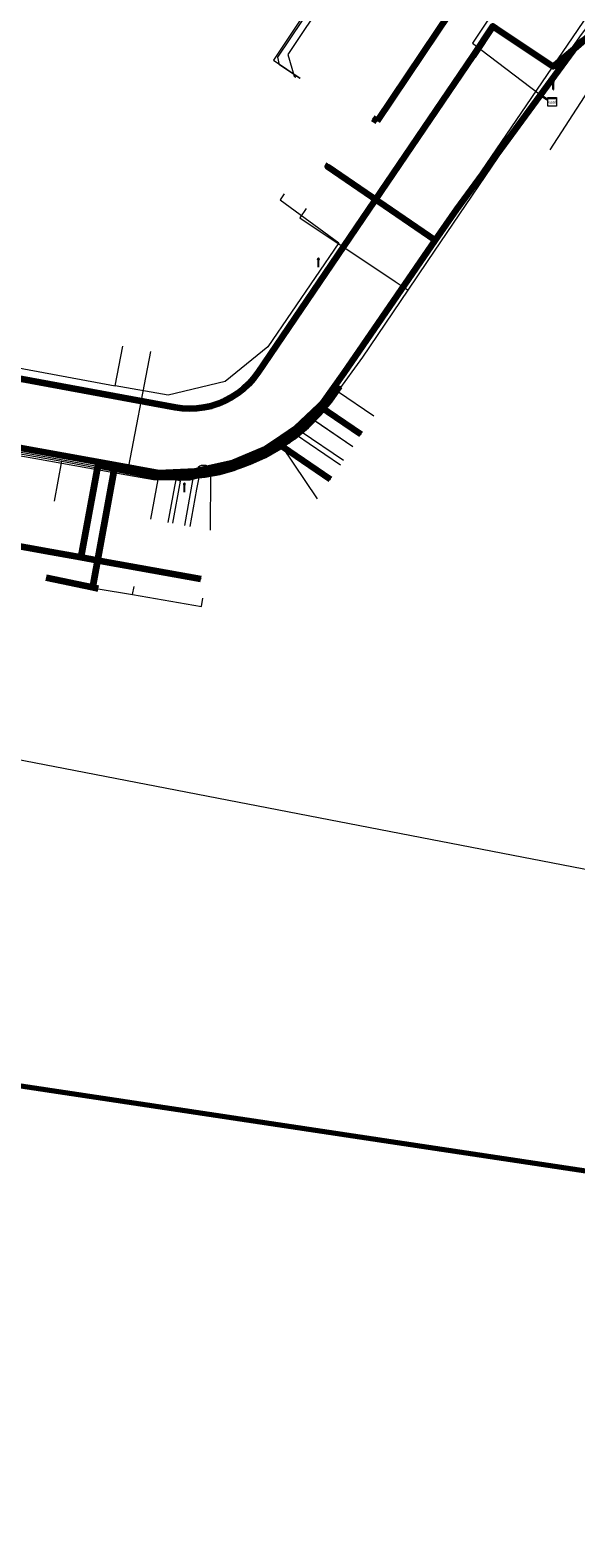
# Model space of a CAD drawing. Extents: x 152558 to 154479, y 462974 to 463683.
# Tile 288 of 638: x 153915 to 153964, y 462974 to 463110. Entities that reach past the tile are written whole.
import ezdxf
from ezdxf.enums import TextEntityAlignment as Align
from ezdxf.lldxf.tags import DXFTag

# ---------------------------------------------------------------- set-up
doc = ezdxf.new("R2010")
doc.units = 0
doc.header["$LTSCALE"] = 0.2
doc.layers.get('0').update_dxf_attribs({"linetype": 'CONTINUOUS'})
for name, color, linetype, lineweight in [('B-RO-KL-DATA_COAXIAAL_17_ZIGGO BV-G', 90, 'KL-DATA-N', 18), ('B-RO-KL-DATA_COAXIAAL_7_ZIGGO BV-G', 90, 'KL-DATA-N', 18), ('B-RO-KL-DATA_HULPSTUK_KPN BV-S', 90, 'CONTINUOUS', 25), ('B-RO-KL-DATA_KABELBED_KPN BV-G', 90, 'CONTINUOUS', 100), ('B-RO-KL-DATA_KABELBED_ZIGGO BV-G', 90, 'CONTINUOUS', 100), ('B-RO-KL-DATA_MANTELBUIS_ASBESTCEMENT_1_KPN BV-G', 90, 'CONTINUOUS', 100), ('B-RO-KL-DATA_REGGEFIBER OPERATOR BV-G', 90, 'KL-DATA-N', 18), ('B-RO-KL-ET_LS_400 V_STEDIN NETBEHEER BV-G', 190, 'KL-LS-N', 18), ('B-RO-KL-ET_LS_GEMEENTE AMERSFOORT-S', 190, 'CONTINUOUS', 25), ('B-RO-KL-ET_LS_HULPSTUK_STEDIN NETBEHEER BV-S', 190, 'CONTINUOUS', 25), ('B-RO-KL-ET_MS_10 KV_STEDIN NETBEHEER BV-G', 130, 'KL-MS-N', 18), ('B-RO-KL-GAS_LD_KOPER_22_0.1 BAR_STEDIN NETBEHEER BV-G', 50, 'KL-GAS-LD-N', 18), ('B-RO-KL-GAS_LD_PE_32_0.1 BAR_STEDIN NETBEHEER BV-G', 50, 'KL-GAS-LD-N', 18), ('B-RO-KL-GAS_LD_PVC_110_0.1 BAR_STEDIN NETBEHEER BV-G', 50, 'KL-GAS-LD-N', 18), ('B-RO-KL-GAS_LD_PVC_63_0.1 BAR_STEDIN NETBEHEER BV-G', 50, 'KL-GAS-LD-N', 18), ('B-RO-KL-WATER_100_VITENS-G', 170, 'KL-WATER-N', 18), ('B-RO-KL-WATER_HULPSTUK_VITENS-S', 170, 'CONTINUOUS', 25), ('B-RO-KL-WATER_VITENS-S', 170, 'CONTINUOUS', 25), ('B-RO-OG-INFO_ORIENTATIEPOLYGOON-GV', 7, 'CONTINUOUS', 70)]:
    doc.layers.add(name, color=color, linetype=linetype, lineweight=lineweight)
doc.styles.add('NLCS-ISO', font='NLCS-ISO.ttf')
tags = doc.linetypes.add('KL-DATA-N', pattern='A,4,-1,[101,NLCS.SHX,S=0.5,R=0,X=0,Y=0],-1,4,-1,["D",Standard,S=1,R=0,X=-0.25,Y=-0.5],-1.5', length=12.5).pattern_tags.tags
tags[18] = DXFTag(74, 10)
tags = doc.linetypes.add('KL-GAS-LD-N', pattern='A,4,-1,[69,NLCS.SHX,S=0.5,R=0,X=0,Y=0],-1,4,-1,["L",Standard,S=1,R=0,X=0.25,Y=-0.5],-2', length=13).pattern_tags.tags
tags[18] = DXFTag(74, 10)
tags = doc.linetypes.add('KL-LS-N', pattern='A,4,-1,[103,NLCS.SHX,S=0.75,R=0,X=0,Y=0],-1,4,-1,["L",Standard,S=1,R=0,X=0,Y=-0.5],-2', length=13).pattern_tags.tags
tags[18] = DXFTag(74, 10)
tags = doc.linetypes.add('KL-MS-N', pattern='A,4,-1,[103,NLCS.SHX,S=0.75,R=0,X=0,Y=0],-1,4,-1,["M",Standard,S=1,R=0,X=0,Y=-0.5],-2', length=13).pattern_tags.tags
tags[18] = DXFTag(74, 10)
doc.linetypes.add('KL-WATER-N', pattern='A,7,-0.5,[168,NLCS.SHX,S=0.75,R=0,X=0.75,Y=0],-2', length=9.5)

# ---------------------------------------------------------------- blocks, each defined once
blk = doc.blocks.new('SKL-WTB_HULP_MOF-SO')
at = {"linetype": 'ByBlock', "lineweight": 18}
h = blk.add_hatch(color=0, dxfattribs=at)
h.dxf.hatch_style = 1
h.paths.add_polyline_path([(-0.5625, 0, 1), (0.5625, 0, 1)])
at = {"color": 0, "linetype": 'ByBlock', "lineweight": 18}
blk.add_circle((0, 0), 0.5625, dxfattribs=at)
at = {"color": 0, "linetype": 'ByBlock', "lineweight": 18, "style": 'NLCS-ISO', "flags": 1}
for tag, p in [('TYPE', (1.5, 0)), ('OMSCHRIJVING', (1.5, -3)), ('LABEL', (1.5, -1.5))]:
    blk.add_attdef(tag, p, '', height=1, dxfattribs=at)
blk = doc.blocks.new('SKL-WTB_HULP_KAST-SO')
at = {"color": 0, "linetype": 'ByBlock', "lineweight": 18}
for points in [[(-2, 2), (2, 2), (2, 1.68), (-2, 1.68)], [(-2, 1.52), (2, 1.52), (2, -2), (-2, -2)]]:
    blk.add_lwpolyline(points, close=True, dxfattribs=at)
at = {"color": 0, "linetype": 'ByBlock', "lineweight": 18, "style": 'NLCS-ISO'}
blk.add_text('kast', height=1.5, dxfattribs=at).set_placement((0, 0), align=Align.MIDDLE_CENTER)
at = {"color": 0, "linetype": 'ByBlock', "lineweight": 18, "style": 'NLCS-ISO', "flags": 1}
for tag, p in [('TYPE', (2.5, 0)), ('OMSCHRIJVING', (2.5, -3)), ('LABEL', (2.5, -1.5))]:
    blk.add_attdef(tag, p, '', height=1, dxfattribs=at)
blk = doc.blocks.new('SKL-WATER_BRANDKRAAN_BRANDPUT-SO')
at = {"color": 0, "linetype": 'ByBlock', "lineweight": 18}
blk.add_ellipse((0, 0), major_axis=(2.5, 0), ratio=0.54, dxfattribs=at)
at = {"color": 0, "linetype": 'ByBlock', "lineweight": 18, "style": 'NLCS-ISO'}
blk.add_text('bk', height=1.5, dxfattribs=at).set_placement((0.16, 0), align=Align.MIDDLE_CENTER)
blk = doc.blocks.new('SKL-WTB_HULP_OVERIG-SO')
at = {"color": 0, "linetype": 'ByBlock', "lineweight": 18}
for points in [[(-0.14, 0.14), (0.14, -0.14)], [(0.14, 0.14), (-0.14, -0.14)]]:
    blk.add_lwpolyline(points, dxfattribs=at)
at = {"color": 0, "linetype": 'ByBlock', "lineweight": 18, "style": 'NLCS-ISO', "flags": 1}
for tag, p in [('TYPE', (1.5, 0)), ('OMSCHRIJVING', (1.5, -3)), ('LABEL', (1.5, -1.5))]:
    blk.add_attdef(tag, p, '', height=1, dxfattribs=at)
blk = doc.blocks.new('SKL-ET_LS_MAST-SO')
for p, q in [((-0.05, 2.07), (0.05, 2.07)), ((-0.05, -2), (0.05, -2))]:
    blk.add_line(p, q)
for points in [[(-0.18, 1.76), (-0.22, 1.76), (-0.22, 1.84), (-0.18, 1.84), (-0.18, 1.79)], [(-0.18, 1.49), (-0.22, 1.49), (-0.22, 1.57), (-0.18, 1.57), (-0.18, 1.52)], [(-0.18, 1.79), (-0.05, 1.79)], [(-0.18, 1.76), (-0.05, 1.76)], [(-0.18, 1.52), (-0.05, 1.52)], [(-0.18, 1.49), (-0.05, 1.49)], [(-0.05, -2), (-0.05, 2.07)], [(0.05, -2), (0.05, 2.07)], [(0.18, 1.92), (0.05, 1.92)], [(0.18, 1.89), (0.05, 1.89)], [(0.18, 1.66), (0.05, 1.66)], [(0.18, 1.63), (0.05, 1.63)], [(0.18, 1.39), (0.05, 1.39)], [(0.18, 1.36), (0.05, 1.36)], [(0.18, 1.89), (0.22, 1.89), (0.22, 1.97), (0.18, 1.97), (0.18, 1.92)], [(0.18, 1.63), (0.22, 1.63), (0.22, 1.71), (0.18, 1.71), (0.18, 1.66)], [(0.18, 1.36), (0.22, 1.36), (0.22, 1.44), (0.18, 1.44), (0.18, 1.39)]]:
    blk.add_lwpolyline(points)

msp = doc.modelspace()

# ---------------------------------------------------------------- linework, layer by layer
at = {"layer": 'B-RO-KL-DATA_COAXIAAL_17_ZIGGO BV-G', "flags": 128}
msp.add_lwpolyline([(154029.423, 463067.701), (154029.759, 463068.216), (154027.466, 463069.71), (154020.658, 463074.213), (154016.232, 463077.14), (154014.315, 463078.408), (154007.553, 463082.881), (154006.542, 463083.549), (154001.113, 463087.14), (154000, 463087.877), (153999.293, 463088.346), (153998.526, 463088.853), (153997.858, 463089.295), (153997.023, 463089.848), (153992.506, 463092.838), (153981.275, 463100.273), (153979.808, 463101.244), (153974.48, 463104.771), (153970.894, 463107.145), (153968.54, 463108.703), (153968.558, 463108.689), (153967.902, 463109.055), (153967.187, 463109.285), (153966.44, 463109.369), (153966.237, 463109.352), (153965.692, 463109.305), (153964.97, 463109.094), (153964.305, 463108.746), (153963.722, 463108.274), (153952.909, 463093.535), (153951.002, 463090.765), (153942.775, 463078.815), (153940.838, 463076.115), (153940.559, 463075.846), (153938.447, 463073.811), (153936.625, 463072.604), (153935.678, 463071.977), (153932.622, 463070.675), (153929.382, 463069.947), (153926.063, 463069.818), (153926.008, 463069.828), (153925.257, 463069.964), (153922.142, 463070.526), (153916.246, 463071.59), (153915.398, 463071.743), (153908.444, 463072.998), (153902.284, 463074.11), (153897.092, 463075.047), (153891.106, 463076.128), (153885.12, 463077.208), (153883.712, 463077.462), (153883.455, 463076.063)], dxfattribs=at)
at = {"layer": 'B-RO-KL-DATA_COAXIAAL_7_ZIGGO BV-G', "flags": 128}
for points in [[(153883.455, 463076.063), (153883.712, 463077.462), (153885.12, 463077.208), (153891.106, 463076.128), (153897.092, 463075.047), (153902.284, 463074.11), (153908.444, 463072.998), (153915.398, 463071.743), (153916.246, 463071.59), (153922.142, 463070.526), (153920.138, 463059.513), (153920.645, 463059.407), (153923.736, 463058.88), (153929.939, 463057.821), (153930.065, 463058.56)], [(153883.455, 463076.063), (153883.712, 463077.462), (153885.12, 463077.208), (153891.106, 463076.128), (153897.092, 463075.047), (153902.284, 463074.11), (153908.444, 463072.998), (153915.398, 463071.743), (153916.246, 463071.59), (153922.142, 463070.526), (153925.257, 463069.964), (153926.008, 463069.828), (153926.063, 463069.818), (153929.382, 463069.947), (153932.622, 463070.675), (153935.678, 463071.977), (153936.625, 463072.604), (153941.566, 463069.234)], [(153883.455, 463076.063), (153883.712, 463077.462), (153885.12, 463077.208), (153891.106, 463076.128), (153897.092, 463075.047), (153902.284, 463074.11), (153908.444, 463072.998), (153915.398, 463071.743), (153916.246, 463071.59), (153922.142, 463070.526), (153925.257, 463069.964), (153926.008, 463069.828), (153926.063, 463069.818), (153929.382, 463069.947), (153932.622, 463070.675), (153935.678, 463071.977), (153936.625, 463072.604), (153938.447, 463073.811), (153940.559, 463075.846), (153944.328, 463073.275)], [(153883.455, 463076.063), (153883.712, 463077.462), (153885.12, 463077.208), (153891.106, 463076.128), (153897.092, 463075.047), (153902.284, 463074.11), (153908.444, 463072.998), (153915.398, 463071.743), (153916.246, 463071.59), (153922.142, 463070.526), (153920.138, 463059.513), (153920.645, 463059.407), (153923.736, 463058.88), (153923.862, 463059.619)]]:
    msp.add_lwpolyline(points, dxfattribs=at)
at = {"layer": 'B-RO-KL-DATA_KABELBED_KPN BV-G', "flags": 128}
for points in [[(153956.17, 463116.984), (153951.177, 463109.52), (153945.752, 463101.475)], [(153820.911, 463095.131), (153878.776, 463084.734), (153927.56, 463075.747), (153928.214, 463075.656), (153928.874, 463075.624), (153929.534, 463075.651), (153930.189, 463075.736), (153930.834, 463075.879), (153931.464, 463076.078), (153932.073, 463076.333), (153932.658, 463076.641), (153933.213, 463076.999), (153933.734, 463077.405), (153934.217, 463077.856), (153934.658, 463078.348), (153935.053, 463078.877), (153954.419, 463107.352), (153956.178, 463110.022)], [(153956.178, 463110.023), (153956.178, 463110.023), (153956.78, 463109.62), (153961.622, 463106.388), (153963.493, 463107.994)], [(153965.798, 463109.971), (153963.493, 463107.994)], [(153956.78, 463109.62), (153961.188, 463106.677)], [(153945.752, 463101.475), (153945.374, 463101.731)], [(153934.209, 463070.782), (153935.614, 463071.43), (153936.957, 463072.199), (153938.227, 463073.083), (153939.415, 463074.076), (153940.51, 463075.169), (153941.505, 463076.354), (153942.392, 463077.623)], [(153919.098, 463062.239), (153920.624, 463070.52), (153926.04, 463069.545), (153927.428, 463069.479), (153928.817, 463069.523), (153930.198, 463069.676), (153931.563, 463069.939), (153932.902, 463070.308), (153934.209, 463070.782)], [(153879.759, 463067.049), (153881.833, 463066.664), (153894.454, 463064.28), (153897.568, 463066.118), (153916.414, 463062.723)], [(153916.414, 463062.723), (153919.098, 463062.239)], [(153919.098, 463062.239), (153921.165, 463061.867)], [(153921.165, 463061.867), (153929.891, 463060.296)]]:
    msp.add_lwpolyline(points, dxfattribs=at)
at = {"layer": 'B-RO-KL-DATA_KABELBED_ZIGGO BV-G', "flags": 128}
for points in [[(153966.237, 463109.352), (153965.692, 463109.305), (153964.97, 463109.094), (153964.305, 463108.746), (153963.722, 463108.274), (153952.909, 463093.535), (153951.002, 463090.765)], [(153941.416, 463097.595), (153941.291, 463097.408), (153951.002, 463090.765)], [(153951.002, 463090.765), (153942.775, 463078.815), (153940.838, 463076.115), (153940.559, 463075.846)], [(153922.142, 463070.526), (153883.712, 463077.462)], [(153940.559, 463075.846), (153938.447, 463073.811), (153936.625, 463072.604)], [(153944.328, 463073.275), (153940.559, 463075.846)], [(153936.625, 463072.604), (153935.678, 463071.977), (153932.622, 463070.675), (153929.382, 463069.947), (153926.063, 463069.818), (153922.142, 463070.526)], [(153941.566, 463069.234), (153936.625, 463072.604)], [(153922.142, 463070.526), (153920.138, 463059.513)], [(153920.138, 463059.513), (153915.951, 463060.389)], [(153920.645, 463059.407), (153920.138, 463059.513)]]:
    msp.add_lwpolyline(points, dxfattribs=at)
at = {"layer": 'B-RO-KL-DATA_MANTELBUIS_ASBESTCEMENT_1_KPN BV-G', "flags": 128}
msp.add_lwpolyline([(153956.78, 463109.62), (153961.188, 463106.677)], dxfattribs=at)
at = {"layer": 'B-RO-KL-DATA_REGGEFIBER OPERATOR BV-G', "flags": 128}
for points in [[(153946.965, 463122.776), (153936.416, 463106.972), (153938.823, 463105.365)], [(153937.384, 463094.939), (153937.033, 463094.413), (153942.316, 463090.534), (153935.915, 463081.178), (153932.07, 463078.046), (153926.939, 463076.827), (153922.16, 463077.663)], [(153922.16, 463077.663), (153922.846, 463081.232)], [(153912.643, 463079.423), (153922.16, 463077.663)], [(153937.159, 463072.268), (153938.684, 463073.22), (153940.4, 463074.819), (153942.2, 463077.195), (153945.473, 463074.963)], [(153909.521, 463072.277), (153917.362, 463070.884)], [(153930.796, 463069.769), (153934.871, 463071.08), (153937.159, 463072.268)], [(153937.159, 463072.268), (153940.374, 463067.487)], [(153916.697, 463067.274), (153917.362, 463070.884)], [(153917.362, 463070.884), (153926.04, 463069.243)], [(153925.388, 463065.662), (153926.04, 463069.243)], [(153926.04, 463069.243), (153928.124, 463069.26), (153930.796, 463069.769)], [(153930.759, 463064.685), (153930.796, 463069.769)]]:
    msp.add_lwpolyline(points, dxfattribs=at)
at = {"layer": 'B-RO-KL-ET_LS_400 V_STEDIN NETBEHEER BV-G', "flags": 128}
for points in [[(153846.046, 463190.602), (153850.127, 463187.788), (153851.575, 463186.789), (153866.316, 463176.627), (153874.437, 463171.945), (153877.98, 463169.902), (153878.847, 463169.402), (153881.097, 463168.105), (153882.919, 463167.055), (153883.524, 463166.706), (153890.932, 463161.656), (153892.959, 463160.274), (153907.633, 463150.27), (153916.36, 463144.321), (153917.096, 463143.775), (153919.441, 463142.036), (153924.102, 463138.58), (153924.664, 463138.164), (153925.615, 463137.56), (153931.636, 463133.738), (153932.46, 463133.171), (153934.446, 463131.803), (153934.572, 463131.716), (153935.255, 463131.246), (153935.68, 463130.953), (153936.971, 463130.064), (153937.274, 463129.855), (153938.269, 463129.17), (153942.882, 463125.992), (153944.253, 463125.048), (153945.076, 463124.481), (153948.221, 463122.675), (153956.036, 463117.699), (153956.313, 463117.497), (153956.569, 463117.27), (153956.803, 463117.02), (153957.013, 463116.749), (153957.197, 463116.46), (153957.399, 463116.052), (153957.549, 463115.621), (153957.644, 463115.176), (153957.684, 463114.722), (153957.668, 463114.266), (153957.612, 463113.895), (153957.519, 463113.531), (153957.39, 463113.178), (153957.225, 463112.84), (153957.027, 463112.521), (153954.339, 463108.493), (153960.352, 463103.933), (153961.081, 463103.453)], [(153948.192, 463123.176), (153937.716, 463107.482), (153938.297, 463105.531), (153938.44, 463105.435)], [(154058.794, 463054.832), (154058.319, 463054.988), (154057.954, 463055.107), (154056.729, 463055.574), (154055.88, 463055.897), (154054.745, 463056.275), (154053.938, 463056.513), (154052.846, 463056.782), (154052.68, 463056.823), (154051.001, 463057.236), (154049.374, 463057.702), (154048.597, 463057.966), (154048.066, 463058.146), (154047.666, 463058.282), (154044.67, 463059.415), (154043.315, 463059.986), (154041.113, 463060.946), (154040.609, 463061.171), (154040.156, 463061.395), (154039.14, 463061.896), (154036.983, 463063.049), (154036.924, 463063.082), (154035.257, 463064.024), (154034.505, 463064.502), (154033.45, 463065.174), (154033.269, 463065.289), (154032.861, 463065.548), (154029.561, 463067.66), (154026.205, 463069.861), (154025.265, 463070.477), (154022.785, 463072.124), (154017.488, 463075.682), (154016.164, 463076.571), (154014.918, 463077.408), (154013.806, 463078.155), (154009.64, 463080.948), (154008.167, 463081.932), (154005.827, 463083.494), (154005.258, 463083.874), (154001.568, 463086.338), (153999.743, 463087.556), (153992.104, 463092.774), (153990.002, 463094.135), (153988.147, 463095.336), (153980.612, 463100.214), (153977.56, 463102.189), (153975.264, 463103.676), (153968.899, 463107.797), (153968.245, 463108.22), (153967.885, 463108.423), (153967.506, 463108.589), (153967.113, 463108.718), (153966.709, 463108.807), (153966.299, 463108.857), (153965.834, 463108.866), (153965.371, 463108.823), (153964.915, 463108.731), (153964.472, 463108.589), (153964.048, 463108.399), (153963.725, 463108.216), (153963.42, 463108.004), (153963.134, 463107.768), (153962.871, 463107.507), (153962.631, 463107.224), (153960.381, 463103.974), (153961.111, 463103.494)], [(153940.929, 463075.782), (153941.231, 463076.197), (153941.518, 463076.63), (153950.219, 463089.276), (153958.29, 463100.954), (153960.324, 463103.892), (153961.054, 463103.411)], [(153940.929, 463075.782), (153940.385, 463075.084), (153939.927, 463074.557), (153939.446, 463074.05), (153938.914, 463073.54), (153938.586, 463073.249), (153938.54, 463073.209), (153938.232, 463072.943), (153937.584, 463072.438), (153936.911, 463071.966), (153936.215, 463071.53), (153935.672, 463071.223), (153935.118, 463070.937), (153934.554, 463070.673), (153933.979, 463070.431), (153933.396, 463070.212), (153932.599, 463069.953), (153931.79, 463069.736), (153930.97, 463069.561), (153930.143, 463069.429), (153929.196, 463069.335), (153928.586, 463069.3), (153927.577, 463069.3), (153927.135, 463069.315), (153926.412, 463069.372), (153925.692, 463069.461), (153925.208, 463069.55), (153922.356, 463070.076), (153915.359, 463071.367), (153912.192, 463071.951), (153911.083, 463072.156), (153910.004, 463072.355), (153908.411, 463072.649), (153902.251, 463073.785), (153901.238, 463073.972), (153901.117, 463073.994), (153901.084, 463074), (153898.9, 463074.403), (153897.059, 463074.742), (153893.185, 463075.457), (153891.097, 463075.842), (153891.078, 463075.846), (153888.003, 463076.413), (153885.097, 463076.949), (153881.698, 463077.576), (153873.784, 463078.993), (153872.712, 463079.184), (153871.696, 463079.365), (153870.07, 463079.656), (153867.796, 463080.062), (153861.809, 463081.131), (153858.345, 463081.749), (153857.608, 463081.881), (153855.821, 463082.2), (153855.372, 463082.28), (153852.686, 463082.759), (153851.322, 463083.003), (153847.961, 463083.603), (153846.303, 463083.899), (153844.642, 463084.196), (153842.94, 463084.5), (153841.411, 463084.773), (153841.285, 463084.795), (153839.796, 463085.061), (153837.39, 463085.491), (153836.509, 463085.648), (153836.268, 463085.691), (153833.551, 463086.176), (153832.839, 463086.303), (153831.249, 463086.587), (153829.101, 463086.971), (153828.608, 463087.058), (153827.199, 463087.31), (153826.856, 463087.371), (153826.678, 463087.403), (153822.263, 463088.184), (153818.882, 463088.769), (153815.455, 463089.406), (153814.506, 463089.583), (153812.645, 463089.929), (153811.475, 463090.146), (153810.366, 463090.352), (153808.527, 463090.694), (153804.387, 463091.463), (153802.546, 463091.805), (153800.806, 463092.129), (153800.216, 463092.239), (153798.409, 463092.575), (153796.568, 463092.917), (153792.429, 463093.687), (153791.556, 463093.849), (153788.814, 463094.358), (153787.35, 463094.63), (153786.27, 463094.831), (153784.611, 463095.139), (153783.008, 463095.437), (153777.948, 463096.123), (153777.167, 463096.27)], [(153943.574, 463072.178), (153940.152, 463074.513), (153939.153, 463073.498), (153938.553, 463073.194), (153938.54, 463073.209)], [(153942.728, 463070.939), (153938.914, 463073.54)], [(153927.346, 463065.305), (153928.036, 463069.097), (153927.576, 463069.28), (153927.577, 463069.3)], [(153928.428, 463065.109), (153929.196, 463069.335)]]:
    msp.add_lwpolyline(points, dxfattribs=at)
at = {"layer": 'B-RO-KL-ET_MS_10 KV_STEDIN NETBEHEER BV-G', "flags": 128}
msp.add_lwpolyline([(154168.606, 463021.704), (154167.665, 463020.1), (154163.896, 462997.638), (154157.263, 462997.956), (154144.677, 463000), (154000, 463027.23), (153986.272, 463029.933), (153907.558, 463045.138), (153859.692, 463054.592), (153781.41, 463069.937), (153739.444, 463077.933), (153693.435, 463086.927), (153643.772, 463096.402), (153594.866, 463105.792)], dxfattribs=at)
at = {"layer": 'B-RO-KL-GAS_LD_KOPER_22_0.1 BAR_STEDIN NETBEHEER BV-G', "flags": 128}
for points in [[(153939.355, 463093.61), (153938.806, 463092.778), (153947.372, 463087.058)], [(153943.574, 463072.178), (153940.743, 463074.109)], [(153942.447, 463070.526), (153939.638, 463072.442)], [(153926.952, 463065.377), (153927.541, 463068.613)], [(153928.92, 463065.019), (153929.53, 463068.375)]]:
    msp.add_lwpolyline(points, dxfattribs=at)
at = {"layer": 'B-RO-KL-GAS_LD_PE_32_0.1 BAR_STEDIN NETBEHEER BV-G', "flags": 128}
for points in [[(153938.793, 463105.32), (153936.968, 463106.539), (153936.823, 463107.237), (153942.308, 463115.441), (153947.72, 463123.368)], [(153961.352, 463098.911), (153967.867, 463108.963)], [(153947.372, 463087.058), (153948.556, 463086.268)], [(153925.333, 463080.754), (153923.202, 463069.663)], [(153940.743, 463074.109), (153940.128, 463074.529)], [(153939.638, 463072.442), (153938.585, 463073.159)], [(153927.541, 463068.613), (153927.65, 463069.212)], [(153929.53, 463068.375), (153929.721, 463069.424)]]:
    msp.add_lwpolyline(points, dxfattribs=at)
at = {"layer": 'B-RO-KL-GAS_LD_PVC_110_0.1 BAR_STEDIN NETBEHEER BV-G', "flags": 128}
msp.add_lwpolyline([(153963.035, 463107.657), (153964.162, 463109.285), (153965.271, 463110.717)], dxfattribs=at)
at = {"layer": 'B-RO-KL-GAS_LD_PVC_63_0.1 BAR_STEDIN NETBEHEER BV-G', "flags": 128}
msp.add_lwpolyline([(153875.672, 463078.339), (153885.562, 463076.397), (153886.642, 463076.199), (153888.903, 463075.783), (153891.886, 463075.235), (153897.201, 463074.258), (153898.13, 463074.087), (153900.294, 463073.689), (153901.134, 463073.535), (153902.591, 463073.27), (153906.009, 463072.681), (153907.133, 463072.487), (153907.271, 463072.463), (153908.257, 463072.293), (153910.626, 463071.884), (153912.794, 463071.51), (153915.013, 463071.128), (153923.202, 463069.663), (153925.608, 463069.23), (153927.65, 463069.212), (153928.91, 463069.201), (153929.721, 463069.424), (153932.834, 463070.279), (153934.303, 463070.683), (153937.109, 463072.14), (153937.898, 463072.549), (153938.585, 463073.159), (153940.128, 463074.529), (153940.672, 463075.012), (153942.157, 463077.063), (153944.458, 463080.24), (153948.556, 463086.268), (153950.307, 463088.845), (153958.979, 463101.62), (153963.035, 463107.657)], dxfattribs=at)
at = {"layer": 'B-RO-KL-WATER_100_VITENS-G', "flags": 128}
for points in [[(153965.709, 463112.48), (153957.79, 463100.872), (153950.656, 463090.413), (153941.241, 463076.611), (153940.517, 463075.55), (153938.137, 463073.355), (153937.662, 463072.916), (153934.259, 463070.59), (153931.534, 463070.378), (153930.131, 463070.269)], [(153930.131, 463070.269), (153929.36, 463070.209), (153928.014, 463070.104), (153925.897, 463069.939), (153925.276, 463070.051), (153915.418, 463071.835), (153913.988, 463072.094), (153908.465, 463073.093), (153903.649, 463073.965), (153902.305, 463074.208), (153900.585, 463074.519), (153897.113, 463075.148), (153891.128, 463076.231), (153885.143, 463077.314), (153873.874, 463079.354), (153869.844, 463080.083), (153867.889, 463080.437), (153861.904, 463081.52), (153857.155, 463082.379), (153855.919, 463082.603), (153855.757, 463082.632), (153855.081, 463082.755)]]:
    msp.add_lwpolyline(points, dxfattribs=at)
at = {"layer": 'B-RO-OG-INFO_ORIENTATIEPOLYGOON-GV', "flags": 128}
msp.add_lwpolyline([(152558, 463387), (153001, 463152), (154184, 462974), (154479, 462991), (154348, 463253), (154416, 463495), (154184, 463676), (154096, 463676), (153945, 463663), (153854, 463451), (153015, 463683), (152584, 463595)], close=True, dxfattribs=at)

# ---------------------------------------------------------------- block references
at = {"layer": 'B-RO-KL-DATA_HULPSTUK_KPN BV-S', "xscale": 0.2, "yscale": 0.2, "zscale": 0.2}
for p in [(153963.493, 463107.994), (153963.493, 463107.994), (153945.374, 463101.731), (153945.752, 463101.475), (153945.752, 463101.475), (153942.392, 463077.623), (153934.209, 463070.782), (153934.209, 463070.782), (153916.414, 463062.723), (153916.414, 463062.723), (153919.098, 463062.239), (153919.098, 463062.239), (153919.098, 463062.239), (153921.165, 463061.867), (153921.165, 463061.867), (153929.891, 463060.296)]:
    msp.add_blockref('SKL-WTB_HULP_OVERIG-SO', p, dxfattribs=at)
at = {"layer": 'B-RO-KL-ET_LS_GEMEENTE AMERSFOORT-S', "xscale": 0.2, "yscale": 0.2, "zscale": 0.2}
for p in [(153961.639, 463104.739), (153940.475, 463088.735), (153928.405, 463068.483)]:
    msp.add_blockref('SKL-ET_LS_MAST-SO', p, dxfattribs=at)
at = {"layer": 'B-RO-KL-ET_LS_HULPSTUK_STEDIN NETBEHEER BV-S', "xscale": 0.2, "yscale": 0.2, "zscale": 0.2}
for name, p in [('SKL-WTB_HULP_KAST-SO', (153961.527, 463103.217)), ('SKL-WTB_HULP_MOF-SO', (153940.929, 463075.782))]:
    msp.add_blockref(name, p, dxfattribs=at)
at = {"layer": 'B-RO-KL-WATER_HULPSTUK_VITENS-S', "xscale": 0.2, "yscale": 0.2, "zscale": 0.2}
for p in [(153950.656, 463090.413), (153941.241, 463076.611), (153938.137, 463073.355), (153915.418, 463071.835), (153925.276, 463070.051), (153928.014, 463070.104)]:
    msp.add_blockref('SKL-WTB_HULP_OVERIG-SO', p, dxfattribs=at)
at = {"layer": 'B-RO-KL-WATER_VITENS-S', "xscale": 0.2, "yscale": 0.2, "zscale": 0.2}
msp.add_blockref('SKL-WATER_BRANDKRAAN_BRANDPUT-SO', (153930.131, 463070.269), dxfattribs=at)

doc.saveas('drawing.dxf')
